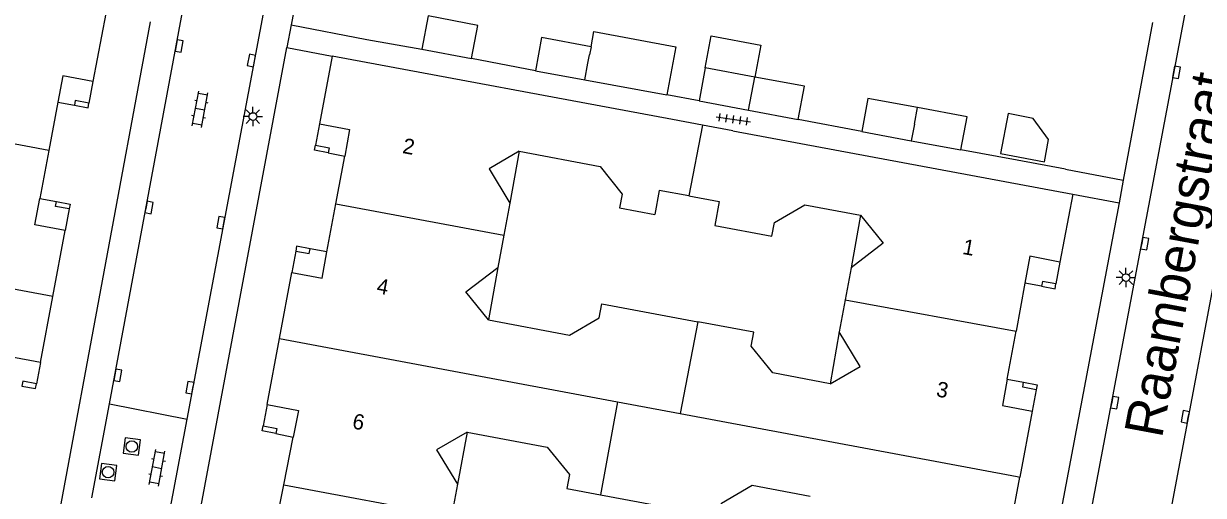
# Model space of a CAD drawing. Extents: x 124000 to 128010, y 398999 to 403000.
# Drawn here: x 126935.4 to 127012.1, y 399613.4 to 399644.1 of the extents above; entities that cross this region are included whole.
import ezdxf

# ---------------------------------------------------------------- set-up
doc = ezdxf.new("R2010")
doc.units = 0
for name, color, linetype in [('gg-afsc-erfafscheiding', 7, 'Continuous'), ('gg-afsc-muur', 7, 'Continuous'), ('gg-anno-huisnummerreeks BGT', 7, 'Continuous'), ('gg-anno-openbare ruimte label', 7, 'Continuous'), ('gg-bbg-gedigitaliseerde bebouwing', 7, 'Continuous'), ('gg-bbg-gedigitaliseerde bijgebouw', 7, 'Continuous'), ('gg-bbg-hoofdgebouw', 7, 'Continuous'), ('gg-bbg-luifel en loopbrug', 7, 'Continuous'), ('gg-bbg-onder overbouw', 7, 'Continuous'), ('gg-bbg-pand overbouw', 7, 'Continuous'), ('gg-bbg-pilaar onder overbouw', 7, 'Continuous'), ('gg-bbg-pilaar pand', 7, 'Continuous'), ('gg-bbg-tussenscheiding', 7, 'Continuous'), ('gg-knt-verharding', 7, 'Continuous'), ('gt-symb-klinker verharding', 7, 'Continuous'), ('gt-symb-kolk', 7, 'Continuous'), ('gt-symb-lichtmast', 7, 'Continuous'), ('gt-symb-rioolschacht', 7, 'Continuous'), ('gt-symb-tegel verharding', 7, 'Continuous')]:
    doc.layers.add(name, color=color, linetype=linetype)

# ---------------------------------------------------------------- blocks, each defined once
blk = doc.blocks.new('gt0-KOLK')
at = {"layer": 'gt-symb-kolk'}
blk.add_lwpolyline([(0, 0), (0.375, 0), (0.375, 0.4), (-0.375, 0.4), (-0.375, 0), (0, 0)], dxfattribs=at)
blk = doc.blocks.new('gt0-LMAST')
at = {"layer": 'gt-symb-lichtmast'}
for p, q in [((-0.182, 0.173), (-0.447, 0.438)), ((-0.005, 0.246), (-0.005, 0.621)), ((0.172, 0.173), (0.437, 0.438)), ((-0.255, -0.004), (-0.63, -0.004)), ((-0.182, -0.181), (-0.447, -0.446)), ((-0.005, -0.254), (-0.005, -0.629)), ((0.437, -0.446), (0.172, -0.181)), ((0.245, -0.004), (0.62, -0.004))]:
    blk.add_line(p, q, dxfattribs=at)
blk.add_circle((-0.005, -0.004), 0.25, dxfattribs=at)
blk = doc.blocks.new('gt0-TEG1')
at = {"layer": 'gt-symb-tegel verharding'}
for p, q in [((-1.125, 0), (1.125, 0)), ((-0.9, -0.25), (-0.9, 0.25)), ((-0.45, -0.25), (-0.45, 0.25)), ((0, -0.25), (0, 0.25)), ((0.45, -0.25), (0.45, 0.25)), ((0.9, -0.25), (0.9, 0.25))]:
    blk.add_line(p, q, dxfattribs=at)
blk = doc.blocks.new('gt0-KL1')
at = {"layer": 'gt-symb-klinker verharding'}
for p, q in [((-1.15, 0.3), (1.15, 0.3)), ((-1, -0.3), (-1, 0.3)), ((-0.5, 0.3), (-0.5, 0.45)), ((0, -0.3), (0, 0.3)), ((0.5, 0.3), (0.5, 0.45)), ((1, -0.3), (1, 0.3)), ((-1.15, -0.3), (1.15, -0.3)), ((-0.5, -0.45), (-0.5, -0.3)), ((0.5, -0.45), (0.5, -0.3))]:
    blk.add_line(p, q, dxfattribs=at)
blk = doc.blocks.new('gt0-RS')
at = {"layer": 'gt-symb-rioolschacht'}
blk.add_lwpolyline([(-0.5, -0.5), (0.5, -0.5), (0.5, 0.5), (-0.5, 0.5)], close=True, dxfattribs=at)
blk.add_circle((0, 0), 0.375, dxfattribs=at)

msp = doc.modelspace()

# ---------------------------------------------------------------- linework, layer by layer
at = {"layer": 'gg-afsc-erfafscheiding'}
for p, q in [((126968.68, 399641.039), (126964.52, 399641.833)), ((126979.322, 399639.073), (126977.227, 399639.466)), ((126989.901, 399637.08), (126985.778, 399637.878)), ((127000, 399635.225), (126996.354, 399635.896)), ((127003.163, 399634.642), (127000, 399635.225)), ((127003.163, 399634.642), (127006.905, 399633.917)), ((127003.636, 399633.011), (127006.633, 399632.451))]:
    msp.add_line(p, q, dxfattribs=at)
at = {"layer": 'gg-afsc-muur'}
for p, q in [((126954.14, 399651.071), (126952.803, 399644.022)), ((126952.803, 399644.022), (126957.712, 399643.073)), ((127008.811, 399644.186), (127006.905, 399633.917)), ((126957.712, 399643.073), (126961.295, 399642.448))]:
    msp.add_line(p, q, dxfattribs=at)
at = {"layer": 'gg-bbg-gedigitaliseerde bebouwing'}
for p, q in [((126967.628, 399635.798), (126965.667, 399634.667)), ((126965.667, 399634.667), (126967.026, 399632.42)), ((126967.026, 399632.42), (126966.635, 399630.337)), ((126989.82, 399631.656), (126991.289, 399629.831)), ((126966.635, 399630.337), (126966.245, 399628.253)), ((126991.289, 399629.831), (126989.21, 399628.228)), ((126964.164, 399626.652), (126966.245, 399628.253)), ((126989.21, 399628.228), (126988.821, 399626.144)), ((126965.625, 399624.835), (126964.164, 399626.652)), ((126988.821, 399626.144), (126988.432, 399624.06)), ((126989.794, 399621.815), (126988.432, 399624.06)), ((126987.844, 399620.688), (126989.794, 399621.815)), ((126964.237, 399617.542), (126962.249, 399616.396)), ((126962.249, 399616.396), (126963.609, 399614.15)), ((126963.609, 399614.15), (126963.218, 399612.066))]:
    msp.add_line(p, q, dxfattribs=at)
for points in [[(126967.628, 399635.798), (126972.887, 399634.816), (126974.328, 399633.021), (126974.16, 399632.121), (126976.441, 399631.695)], [(126978.669, 399632.893), (126976.732, 399633.255), (126976.441, 399631.695)], [(126978.669, 399632.893), (126980.637, 399632.526), (126980.346, 399630.966)], [(126980.346, 399630.966), (126984.052, 399630.274), (126984.22, 399631.175), (126986.212, 399632.329), (126989.82, 399631.656)], [(126965.625, 399624.835), (126970.888, 399623.853), (126972.827, 399624.976), (126972.994, 399625.876), (126979.246, 399624.709)], [(126987.844, 399620.688), (126984.122, 399621.383), (126982.719, 399623.13), (126982.887, 399624.03), (126979.246, 399624.709)], [(126964.237, 399617.542), (126969.453, 399616.569), (126970.893, 399614.774), (126970.726, 399613.875), (126972.916, 399613.466)], [(126972.916, 399613.466), (126980.618, 399612.028), (126980.786, 399612.928), (126982.777, 399614.082), (126986.542, 399613.379)]]:
    msp.add_lwpolyline(points, dxfattribs=at)
at = {"layer": 'gg-bbg-gedigitaliseerde bijgebouw'}
for p, q in [((126961.295, 399642.448), (126964.52, 399641.833)), ((126979.72, 399641.225), (126979.322, 399639.073)), ((126982.945, 399640.628), (126979.72, 399641.225)), ((126968.68, 399641.039), (126971.892, 399640.451)), ((126971.892, 399640.451), (126977.227, 399639.466)), ((126979.322, 399639.073), (126982.547, 399638.476)), ((126982.547, 399638.476), (126985.778, 399637.878)), ((126989.901, 399637.08), (126993.127, 399636.488)), ((126993.127, 399636.488), (126996.354, 399635.896))]:
    msp.add_line(p, q, dxfattribs=at)
for points in [[(126964.52, 399641.833), (126964.931, 399643.986), (126961.706, 399644.601), (126961.295, 399642.448)], [(126972.299, 399642.603), (126972.484, 399643.589), (126977.813, 399642.591), (126977.227, 399639.466)], [(126972.299, 399642.603), (126969.074, 399643.193), (126968.68, 399641.039)], [(126985.778, 399637.878), (126986.176, 399640.03), (126982.945, 399640.628)], [(126993.538, 399638.639), (126990.296, 399639.234), (126989.901, 399637.08)], [(126996.354, 399635.896), (126996.749, 399638.05), (126993.538, 399638.639)], [(127002.049, 399636.566), (127001.053, 399637.941), (126999.417, 399638.248), (126998.931, 399635.656), (127001.779, 399635.122), (127002.049, 399636.566)]]:
    msp.add_lwpolyline(points, dxfattribs=at)
at = {"layer": 'gg-bbg-hoofdgebouw'}
for p, q in [((126940.737, 399644.769), (126939.907, 399640.336)), ((126955.462, 399641.981), (126954.637, 399637.579)), ((126977.587, 399637.872), (126955.462, 399641.981)), ((126937.623, 399638.991), (126937.04, 399635.858)), ((126979.554, 399637.507), (126977.587, 399637.872)), ((126981.521, 399637.141), (126979.554, 399637.507)), ((126981.521, 399637.141), (127003.636, 399633.011)), ((126937.04, 399635.858), (126936.458, 399632.726)), ((126955.704, 399632.375), (126956.281, 399635.493)), ((127003.636, 399633.011), (127002.794, 399628.598)), ((126955.128, 399629.259), (126955.704, 399632.375)), ((126937.302, 399626.36), (126938.106, 399630.648)), ((126952.035, 399623.63), (126952.832, 399627.928)), ((127000.519, 399627.226), (126999.942, 399624.101)), ((126936.499, 399622.074), (126937.302, 399626.36)), ((126951.238, 399619.332), (126952.035, 399623.63)), ((126999.365, 399620.977), (126999.942, 399624.101)), ((127000.98, 399618.895), (127000.183, 399614.616)), ((126952.322, 399614.113), (126952.931, 399617.217)), ((126999.386, 399610.337), (127000.183, 399614.616)), ((126951.713, 399611.008), (126952.322, 399614.113))]:
    msp.add_line(p, q, dxfattribs=at)
at = {"layer": 'gg-bbg-luifel en loopbrug'}
for p, q in [((126967.628, 399635.798), (126967.026, 399632.42)), ((126989.82, 399631.656), (126989.21, 399628.228)), ((126966.245, 399628.253), (126965.625, 399624.835)), ((126988.432, 399624.06), (126987.844, 399620.688)), ((126964.237, 399617.542), (126963.609, 399614.15))]:
    msp.add_line(p, q, dxfattribs=at)
msp.add_lwpolyline([(126979.72, 399641.225), (126980.108, 399643.299), (126983.332, 399642.695), (126982.945, 399640.628)], dxfattribs=at)
at = {"layer": 'gg-bbg-onder overbouw'}
for points in [[(126939.907, 399640.336), (126937.942, 399640.704), (126937.623, 399638.991)], [(126954.637, 399637.579), (126956.599, 399637.212), (126956.281, 399635.493)], [(126938.106, 399630.648), (126936.139, 399631.009), (126936.458, 399632.726)], [(126952.832, 399627.928), (126954.813, 399627.554), (126955.128, 399629.259)], [(127002.794, 399628.598), (127000.841, 399628.971), (127000.519, 399627.226)], [(126936.499, 399622.074), (126934.533, 399622.442), (126934.214, 399620.739)], [(126999.365, 399620.977), (126999.05, 399619.272), (127000.98, 399618.895)], [(126951.238, 399619.332), (126953.272, 399618.954), (126952.931, 399617.217)]]:
    msp.add_lwpolyline(points, dxfattribs=at)
at = {"layer": 'gg-bbg-pand overbouw'}
for p, q in [((126939.907, 399640.336), (126939.646, 399638.937)), ((126937.623, 399638.991), (126938.702, 399638.789)), ((126954.637, 399637.579), (126954.379, 399636.195)), ((126955.202, 399635.707), (126956.281, 399635.493)), ((126936.458, 399632.726), (126937.535, 399632.528)), ((126938.364, 399632.051), (126938.106, 399630.648)), ((126953.094, 399629.313), (126952.832, 399627.928)), ((126955.128, 399629.259), (126954.037, 399629.463)), ((127002.794, 399628.598), (127002.534, 399627.176)), ((127001.592, 399627.027), (127000.519, 399627.226)), ((126936.499, 399622.074), (126936.236, 399620.682)), ((126999.365, 399620.977), (127000.43, 399620.776)), ((127001.253, 399620.296), (127000.98, 399618.895)), ((126951.238, 399619.332), (126950.977, 399617.943)), ((126951.799, 399617.448), (126952.931, 399617.217))]:
    msp.add_line(p, q, dxfattribs=at)
at = {"layer": 'gg-bbg-pilaar onder overbouw'}
for points in [[(126939.646, 399638.937), (126938.761, 399639.103), (126938.702, 399638.789)], [(126954.379, 399636.195), (126955.261, 399636.02), (126955.202, 399635.707)], [(126938.364, 399632.051), (126937.477, 399632.214), (126937.535, 399632.528)], [(126953.094, 399629.313), (126953.978, 399629.148), (126954.037, 399629.463)], [(127002.534, 399627.176), (127001.649, 399627.341), (127001.592, 399627.027)], [(126936.236, 399620.682), (126935.351, 399620.849), (126935.292, 399620.535)], [(127001.253, 399620.296), (127000.368, 399620.462), (127000.43, 399620.776)], [(126950.977, 399617.943), (126951.858, 399617.763), (126951.799, 399617.448)]]:
    msp.add_lwpolyline(points, dxfattribs=at)
at = {"layer": 'gg-bbg-pilaar pand'}
for points in [[(126938.702, 399638.789), (126939.587, 399638.623), (126939.646, 399638.937)], [(126955.202, 399635.707), (126954.32, 399635.881), (126954.379, 399636.195)], [(126937.535, 399632.528), (126938.421, 399632.366), (126938.364, 399632.051)], [(126954.037, 399629.463), (126953.153, 399629.628), (126953.094, 399629.313)], [(127001.592, 399627.027), (127002.477, 399626.862), (127002.534, 399627.176)], [(126935.292, 399620.535), (126936.177, 399620.368), (126936.236, 399620.682)], [(127000.43, 399620.776), (127001.315, 399620.611), (127001.253, 399620.296)], [(126951.799, 399617.448), (126950.918, 399617.629), (126950.977, 399617.943)]]:
    msp.add_lwpolyline(points, dxfattribs=at)
at = {"layer": 'gg-bbg-tussenscheiding'}
for p, q in [((126972.096, 399641.527), (126972.197, 399642.065)), ((126972.299, 399642.603), (126972.197, 399642.065)), ((126971.892, 399640.451), (126972.096, 399641.527)), ((126982.547, 399638.476), (126982.945, 399640.628)), ((126993.332, 399637.564), (126993.538, 399638.639)), ((126937.04, 399635.858), (126925.934, 399637.943)), ((126979.554, 399637.507), (126978.669, 399632.893)), ((126993.332, 399637.564), (126993.23, 399637.026)), ((126993.23, 399637.026), (126993.127, 399636.488)), ((126955.704, 399632.375), (126966.635, 399630.337)), ((126937.302, 399626.36), (126915.179, 399630.512)), ((126988.821, 399626.144), (126999.942, 399624.101)), ((126979.246, 399624.709), (126978.102, 399618.75)), ((126952.035, 399623.63), (126974.03, 399619.512)), ((126974.03, 399619.512), (126972.916, 399613.466)), ((126974.03, 399619.512), (126978.102, 399618.75)), ((126978.102, 399618.75), (127000, 399614.65)), ((127000, 399614.65), (127000.183, 399614.616)), ((126952.322, 399614.113), (126963.218, 399612.066))]:
    msp.add_line(p, q, dxfattribs=at)
at = {"layer": 'gg-knt-verharding'}
for p, q in [((126940.978, 399619.37), (126949.589, 399665.551)), ((126946.026, 399618.383), (126954.701, 399664.496)), ((127003.87, 399607.295), (127012.551, 399653.367)), ((127008.867, 399606.42), (127017.555, 399652.495)), ((126933.431, 399589.173), (126943.654, 399644.219)), ((126952.803, 399644.022), (126952.524, 399642.549)), ((126942.215, 399587.547), (126952.524, 399642.549)), ((126952.524, 399642.549), (126955.462, 399641.981)), ((127006.905, 399633.917), (127006.633, 399632.451)), ((127006.633, 399632.451), (126996.271, 399577.423)), ((126939.846, 399613.259), (126940.978, 399619.37)), ((126940.978, 399619.37), (126946.026, 399618.383)), ((126944.881, 399612.296), (126946.026, 399618.383))]:
    msp.add_line(p, q, dxfattribs=at)

# ---------------------------------------------------------------- block references
at = {"layer": 'gt-symb-klinker verharding', "rotation": 79.34163849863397}
for p in [(126946.877, 399638.528), (126944.082, 399615.216)]:
    msp.add_blockref('gt0-KL1', p, dxfattribs=at)
at = {"layer": 'gt-symb-kolk'}
for p, rotation in [((126945.317, 399642.68), -100.54573436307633), ((126950.41, 399641.666), 79.3416384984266), ((127010.178, 399640.969), -100.54573436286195), ((126943.36, 399632.18), -100.54573436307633), ((126948.421, 399631.116), 79.39794170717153), ((127008.109, 399629.83), -100.65836150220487), ((126941.33, 399621.268), -100.48938981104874), ((126946.411, 399620.386), 79.34163849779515), ((127006.159, 399619.495), -100.71464389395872), ((127011.139, 399618.495), 79.3416384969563)]:
    msp.add_blockref('gt0-KOLK', p, dxfattribs=dict(at, rotation=rotation))
at = {"layer": 'gt-symb-lichtmast'}
for p in [(126950.312, 399638.064), (127007.085, 399627.591)]:
    msp.add_blockref('gt0-LMAST', p, dxfattribs=at)
at = {"layer": 'gt-symb-rioolschacht'}
for p, rotation in [((126942.439, 399616.6), 82.35613021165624), ((126940.893, 399614.931), 82.35613021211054)]:
    msp.add_blockref('gt0-RS', p, dxfattribs=dict(at, rotation=rotation))
at = {"layer": 'gt-symb-tegel verharding', "rotation": -8.397572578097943}
msp.add_blockref('gt0-TEG1', (126981.556, 399637.877), dxfattribs=at)

# ---------------------------------------------------------------- texts
at = {"layer": 'gg-anno-huisnummerreeks BGT'}
for s, rotation, p in [('2', 349.5, (126959.991, 399635.694)), ('1', 349.6, (126996.408, 399629.13)), ('4', 349.5, (126958.306, 399626.581)), ('3', 349.5, (126994.698, 399619.871)), ('6', 348.9, (126956.724, 399617.789))]:
    msp.add_text(s, height=1, rotation=rotation, dxfattribs=at).set_placement(p)
at = {"layer": 'gg-anno-openbare ruimte label'}
msp.add_text('Raambergstraat', height=2.5, rotation=79.4, dxfattribs=at).set_placement((127009.418, 399617.086))

doc.saveas('drawing.dxf')
